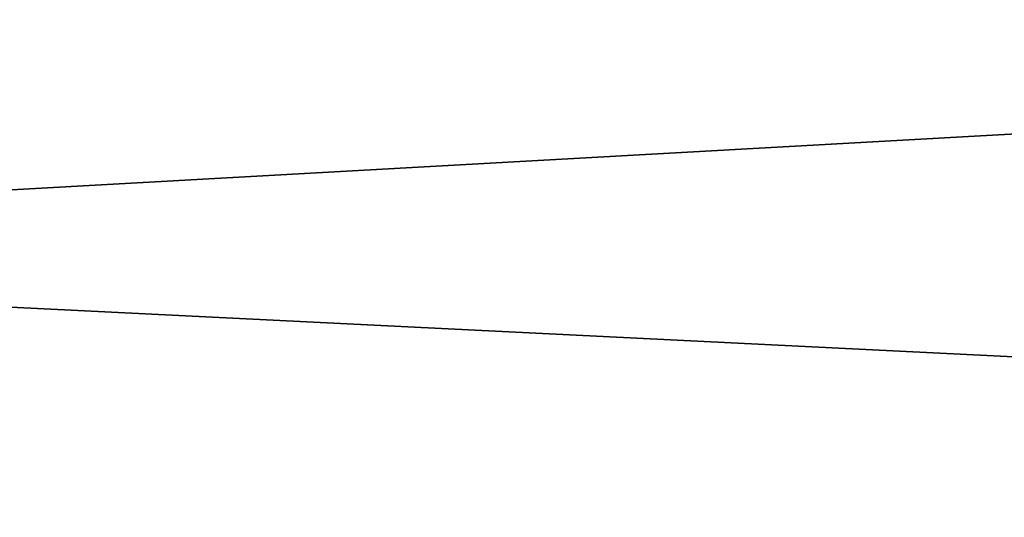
# Model space of a CAD drawing. Header units: millimetres. Extents: x -522 to 188, y -54 to 63.
# Tile 589 of 656: x -3.8728 to -3.8122, y -36.7694 to -36.7387. Entities that reach past the tile are written whole.
import ezdxf

# ---------------------------------------------------------------- set-up
doc = ezdxf.new("R2010")
doc.units = ezdxf.units.MM
doc.header["$LTSCALE"] = 65.185185
for name, color, linetype in [('1', 7, 'CONTINUOUS'), ('2', 7, 'CONTINUOUS'), ('8', 7, 'CONTINUOUS'), ('9', 7, 'CONTINUOUS')]:
    doc.layers.add(name, color=color, linetype=linetype)

msp = doc.modelspace()

# ---------------------------------------------------------------- linework, layer by layer
at = {"layer": '1', "color": 7, "linetype": 'CONTINUOUS'}
for points in [[(-4.178775, -36.8, -12.310068), (-3.364648, 23, -12.557036), (-3.364709, -36.8, -12.557017), (-4.178775, -36.8, -12.310068)], [(-4.178713, 23, -12.310092), (-3.364648, 23, -12.557036), (-4.178775, -36.8, -12.310068), (-4.178713, 23, -12.310092)]]:
    msp.add_3dface(points, dxfattribs=at)
at = {"layer": '2', "color": 7, "linetype": 'CONTINUOUS'}
for points in [[(-3.364709, -36.8, 12.557017), (-4.178713, 23, 12.310092), (-4.178775, -36.8, 12.310068), (-3.364709, -36.8, 12.557017)], [(-3.364648, 23, 12.557036), (-4.178713, 23, 12.310092), (-3.364709, -36.8, 12.557017), (-3.364648, 23, 12.557036)]]:
    msp.add_3dface(points, dxfattribs=at)
at = {"layer": '8', "color": 3, "linetype": 'CONTINUOUS'}
for points in [[(-3.617747, -36.734931, -10.657538), (-4.262876, -36.770913, -10.291494), (-4.307037, -36.734931, -10.398108), (-3.617747, -36.734931, -10.657538)], [(-3.580653, -36.770913, -10.548265), (-4.262876, -36.770913, -10.291494), (-3.617747, -36.734931, -10.657538), (-3.580653, -36.770913, -10.548265)]]:
    msp.add_3dface(points, dxfattribs=at)
at = {"layer": '9', "color": 3, "linetype": 'CONTINUOUS'}
for points in [[(-4.262876, -36.770913, 10.291494), (-3.580653, -36.770913, 10.548265), (-4.307037, -36.734931, 10.398108), (-4.262876, -36.770913, 10.291494)], [(-4.307037, -36.734931, 10.398108), (-3.580653, -36.770913, 10.548265), (-3.617747, -36.734931, 10.657538), (-4.307037, -36.734931, 10.398108)]]:
    msp.add_3dface(points, dxfattribs=at)

doc.saveas('drawing.dxf')
